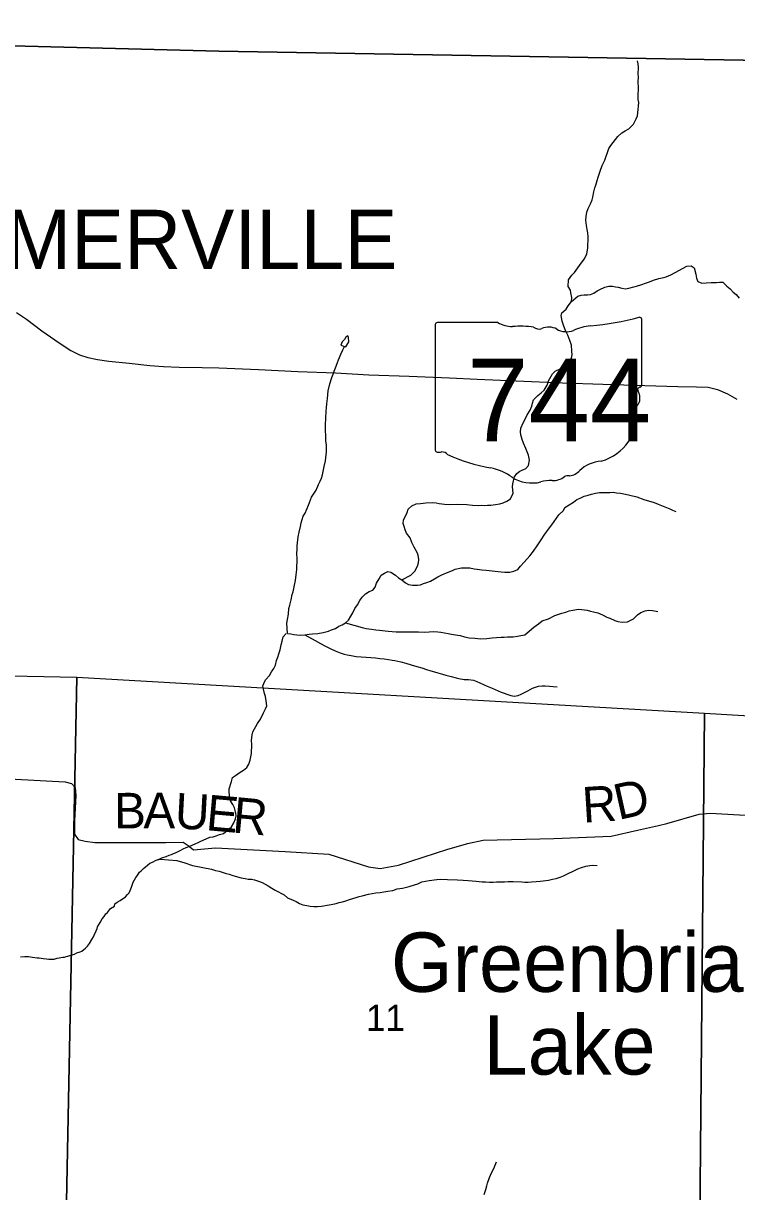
# Model space of a CAD drawing. Extents: x 1310247 to 1552180, y 377264 to 706493.
# Drawn here: x 1367792 to 1373806, y 568278 to 578123 of the extents above; entities that cross this region are included whole.
import ezdxf

# ---------------------------------------------------------------- set-up
doc = ezdxf.new("R2010")
doc.units = 0
for name, color, linetype in [('GM_X_Adjacent_County', 7, 'Continuous'), ('GM_X_Corporation_Text', 7, 'Continuous'), ('GM_X_County', 7, 'Continuous'), ('GM_X_Minor_Lake_Text', 7, 'Continuous'), ('GM_X_Minor_River', 7, 'Continuous'), ('GM_X_Section', 7, 'Continuous'), ('GM_X_Section_Text', 7, 'Continuous'), ('GM_X_State_Location', 7, 'Continuous'), ('GM_X_State_Route', 7, 'Continuous'), ('GM_X_State_Shield', 7, 'Continuous'), ('GM_X_Township', 7, 'Continuous'), ('GM_X_Township_Road', 7, 'Continuous'), ('GM_X_Township_Road_Text', 7, 'Continuous')]:
    doc.layers.add(name, color=color, linetype=linetype)

msp = doc.modelspace()

# ---------------------------------------------------------------- linework, layer by layer
at = {"layer": 'GM_X_Adjacent_County'}
msp.add_lwpolyline([(1410838.6, 590333), (1410790.1, 585032.4), (1410762.7, 583224.2), (1410744.8, 581683.9), (1410738.7, 581332.3), (1410770.3, 577291.4), (1406578.3, 577340.4), (1405430, 577353.7), (1404739, 577361.8), (1397743.4, 577484.1), (1392119, 577578.1), (1389595, 577582.7), (1386826.5, 577630.7), (1384447.6, 577631.7), (1384195.7, 577635.8), (1381561.5, 577680.9), (1381210.5, 577687), (1380531.5, 577698.6), (1378934.5, 577726), (1369441.1, 577888.2), (1366932.4, 577954.4)], dxfattribs=at)
at = {"layer": 'GM_X_County'}
msp.add_lwpolyline([(1366932.4, 577954.4), (1369441.1, 577888.2), (1378934.5, 577726), (1380531.5, 577698.6), (1381210.5, 577687), (1381561.5, 577680.9), (1384195.7, 577635.8), (1384447.6, 577631.7), (1386826.5, 577630.7), (1389595, 577582.7), (1392119, 577578.1), (1397743.4, 577484.1), (1404739, 577361.8)], dxfattribs=at)
at = {"layer": 'GM_X_Minor_River'}
for points in [[(1372553, 576323.9), (1372551.9, 576358.1), (1372546.6, 576384.4), (1372539.5, 576418.8), (1372534.7, 576463.1), (1372535.6, 576495.2), (1372542.6, 576531.2), (1372553.4, 576563.1), (1372572.4, 576600.8), (1372587.3, 576634.5), (1372592, 576658.5), (1372601.2, 576702.5), (1372610.1, 576736.4), (1372618.7, 576760.3), (1372629.7, 576798.2), (1372638.5, 576826.1), (1372655.9, 576877.9), (1372673.2, 576925.6), (1372694.4, 576971.3), (1372703.1, 576995.2), (1372716.1, 577035), (1372727, 577066.9), (1372743.7, 577092.5), (1372764.4, 577120.1), (1372803.8, 577169.3), (1372838.6, 577200.4), (1372865.1, 577215.8), (1372895.6, 577235.1), (1372934.7, 577274.2), (1372959.8, 577317.7), (1372968.5, 577343.6), (1372974, 577397.7), (1372978.7, 577425.7), (1372979.6, 577455.8), (1372976.2, 577480), (1372975.1, 577512.2), (1372976.9, 577580.5), (1372976.2, 577630.8), (1372977.3, 577671), (1372975.9, 577695.1), (1372977.5, 577751.3), (1372974.3, 577781.6), (1372971, 577807.8)], [(1370982.7, 573432.7), (1371059.8, 573472.8), (1371092.7, 573506), (1371113.9, 573549.7), (1371124.6, 573577.5), (1371127.4, 573605.6), (1371120.3, 573639.9), (1371113, 573664.2), (1371088.1, 573709.2), (1371067.2, 573747.9), (1371052.2, 573788.5), (1371023.2, 573825.5), (1371012, 573853.9), (1371002.7, 573882.3), (1370993.4, 573908.7), (1370996.2, 573936.8), (1371027.9, 574002.2), (1371036.6, 574028.1), (1371067.4, 574057.4), (1371103.9, 574074.5), (1371140, 574077.5), (1371184.2, 574082.3), (1371242.3, 574084.7), (1371272.2, 574081.9), (1371298.1, 574077.2), (1371342, 574071.9), (1371386, 574068.7), (1371448.1, 574071), (1371532.1, 574068.7), (1371577.9, 574063.4), (1371629.9, 574059.9), (1371653.9, 574061.3), (1371679.9, 574060.6), (1371704, 574061.9), (1371732, 574063.1), (1371772.2, 574068.1), (1371808.4, 574075.1), (1371836.6, 574082.4), (1371869, 574095.5), (1371899.5, 574114.8), (1371920.8, 574162.4), (1371916.3, 574216.8), (1371919, 574242.9), (1371923.7, 574268.9), (1371932.5, 574300.8), (1371953.3, 574328.4), (1371977.9, 574349.8), (1372002.2, 574361.2), (1372028.5, 574372.5), (1372051.2, 574398), (1372060.4, 574442), (1372049.5, 574484.5), (1372040.3, 574512.9), (1372029, 574539.3), (1372008.2, 574584.1), (1371997, 574616.6), (1371986, 574655.1), (1371982.7, 574679.3), (1371985.5, 574711.4), (1372006.8, 574757), (1372021.6, 574786.8), (1372040.6, 574824.4), (1372063.6, 574862), (1372078.5, 574895.7), (1372085.2, 574921.7), (1372094, 574949.6), (1372129, 574986.8), (1372157.6, 575008.1), (1372182.2, 575031.6), (1372207.4, 575075.1), (1372220.4, 575110.9), (1372251.9, 575168.3), (1372276.6, 575191.8), (1372369.8, 575235.4), (1372388.6, 575265.1), (1372413.6, 575302.5), (1372418.4, 575330.6), (1372417.2, 575360.8), (1372412.5, 575411.1), (1372399.6, 575449.7), (1372382.7, 575494.4), (1372363.8, 575535.1), (1372348.8, 575571.7), (1372333.9, 575612.3), (1372325.2, 575660.8), (1372331.8, 575684.8), (1372368.6, 575713.9), (1372385.4, 575741.6), (1372414.4, 575778.9), (1372417.3, 575813), (1372408.3, 575851.5), (1372405, 575875.7), (1372385.7, 575904.4), (1372387.2, 575960.6), (1372416.3, 576000), (1372438.9, 576023.5), (1372495.1, 576102.4), (1372524, 576137.8), (1372541.2, 576179.5), (1372550.4, 576227.5), (1372553, 576323.9)], [(1372414.4, 575778.9), (1372465.6, 575823.8), (1372495.9, 575833), (1372520, 575836.3), (1372548, 575835.6), (1372574.1, 575838.8), (1372602.4, 575850.1), (1372628.9, 575867.5), (1372653.3, 575880.9), (1372693.8, 575899.9), (1372728, 575907), (1372760.1, 575908.1), (1372783.9, 575901.4), (1372807.8, 575898.7), (1372837.6, 575889.9), (1372869.6, 575887), (1372897.7, 575892.2), (1372938, 575901.2), (1372962.2, 575908.5), (1373006.6, 575923.4), (1373036.9, 575934.6), (1373071.3, 575945.7), (1373103.6, 575958.9), (1373150, 575971.7), (1373178.2, 575978.9), (1373210.5, 575988.1), (1373250.9, 576003.1), (1373287.5, 576022.1), (1373324, 576043.2), (1373350.4, 576056.6), (1373386.9, 576075.7), (1373423.1, 576078.7), (1373448.6, 576061.9), (1373461.2, 576009.3), (1373468.3, 575974.9), (1373479.6, 575948.5), (1373511.2, 575933.5), (1373549.3, 575936.5), (1373589.4, 575939.4), (1373635.5, 575940.2), (1373661.6, 575941.4), (1373689.6, 575942.7), (1373722.7, 575907.6), (1373750.1, 575884.7), (1373777.4, 575857.8), (1373802.9, 575837), (1373828.1, 575808.2)], [(1370509.9, 575479.1), (1370499.4, 575459.3), (1370480.9, 575439.7), (1370468.2, 575411.9), (1370501, 575399.7)], [(1370501, 575399.7), (1370511.8, 575396.7), (1370534.9, 575438.3), (1370533.9, 575478.5), (1370528.1, 575488.7), (1370509.9, 575479.1)], [(1370019.9, 572981.1), (1370014.3, 573067.7), (1370019.1, 573099.7), (1370026.3, 573143.7), (1370031.6, 573191.8), (1370038.3, 573219.7), (1370049.6, 573265.6), (1370058.8, 573309.6), (1370067.4, 573333.5), (1370078.9, 573389.4), (1370085.9, 573427.4), (1370093.2, 573475.4), (1370098.5, 573521.5), (1370100.9, 573611.8), (1370097.9, 573652.1), (1370101.1, 573694.2), (1370101.8, 573720.3), (1370109.8, 573796.5), (1370118.8, 573834.4), (1370128.1, 573882.4), (1370135, 573914.4), (1370152.5, 573970.2), (1370167.2, 573995.9), (1370195, 574063.4), (1370222.8, 574129), (1370239.5, 574154.7), (1370260.4, 574188.2), (1370281.7, 574235.9), (1370294.4, 574263.7), (1370305.2, 574291.5), (1370313.9, 574319.4), (1370320.6, 574345.4), (1370327.8, 574387.4), (1370339.1, 574437.3), (1370341.8, 574461.4), (1370349.1, 574511.4), (1370347.9, 574541.6), (1370346.6, 574567.8), (1370343.6, 574606), (1370342.9, 574654.3), (1370339.7, 574682.5), (1370339.2, 574740.8), (1370346.2, 574853.2), (1370347.1, 574885.3), (1370349.9, 574915.4), (1370357.1, 574961.4), (1370362.9, 575025.6), (1370376.5, 575085.5), (1370393.9, 575139.3), (1370404.6, 575165.2), (1370413.4, 575193), (1370428.4, 575232.8), (1370439.3, 575264.7), (1370449.9, 575288.5), (1370471.3, 575340.2), (1370486.2, 575371.9), (1370501, 575399.7)], [(1370019.9, 572981.1), (1370047.9, 572978.3), (1370071.7, 572971.7), (1370097.7, 572968.9), (1370127.7, 572968.1), (1370163.8, 572971.1), (1370201.9, 572976.1), (1370230, 572977.3), (1370276.1, 572982.1), (1370320.3, 572988.9), (1370364.7, 572999.7), (1370389, 573011.1), (1370423.4, 573024.2), (1370451.9, 573043.5), (1370480.2, 573052.8), (1370508.6, 573070.1), (1370533.3, 573093.5), (1370554.2, 573127.1), (1370569, 573154.8), (1370588, 573192.5), (1370608.8, 573224), (1370629.8, 573259.6), (1370648.6, 573287.2), (1370675.3, 573314.6), (1370707.8, 573333.8), (1370738.2, 573347), (1370756.9, 573372.7), (1370769.8, 573404.4), (1370792.8, 573442), (1370809.7, 573473.7), (1370838.1, 573489), (1370864.5, 573502.3), (1370890.3, 573497.6), (1370929.7, 573472.4), (1370955.2, 573451.6), (1370982.7, 573432.7), (1371014, 573407.8), (1371039.7, 573395), (1371071.5, 573388.1), (1371115.6, 573388.9), (1371139.7, 573392.2), (1371166, 573401.5), (1371194.2, 573410.8), (1371224.5, 573422), (1371259.1, 573443.2), (1371285.6, 573458.5), (1371320, 573475.7), (1371372.7, 573498.3), (1371409.1, 573513.4), (1371433.4, 573522.8), (1371485.8, 573535.4), (1371555.7, 573533.4), (1371593.6, 573526.4), (1371617.5, 573523.7), (1371657.4, 573518.6), (1371693.4, 573515.6), (1371719.3, 573512.8), (1371743.2, 573508.2), (1371795.1, 573504.7), (1371819.1, 573502), (1371851, 573499.2), (1371893, 573498), (1371927.2, 573505.1), (1371961.7, 573520.2), (1371982.5, 573549.8), (1372013.3, 573581.1), (1372062.8, 573636), (1372091.9, 573675.4), (1372123.1, 573720.7), (1372141.8, 573746.3), (1372158.5, 573770), (1372183.6, 573809.5), (1372219, 573860.8), (1372247.9, 573896.2), (1372266.7, 573923.8), (1372306.2, 573980.9), (1372345.2, 574018.1), (1372355.9, 574041.9), (1372429.2, 574088.1), (1372457.8, 574111.4), (1372486.1, 574122.7), (1372520.6, 574137.8), (1372554.8, 574146.9), (1372583, 574154.2), (1372615.3, 574163.3), (1372649.5, 574168.4), (1372675.5, 574169.7), (1372713.6, 574170.7), (1372737.6, 574170), (1372765.6, 574171.2), (1372791.5, 574166.5), (1372827.5, 574163.5), (1372867.3, 574156.4), (1372905.1, 574147.3), (1372964.7, 574131.6), (1373022.2, 574109.9), (1373109.6, 574085.4), (1373145.2, 574072.3), (1373186.8, 574055.1), (1373214.5, 574042.3), (1373242.2, 574031.5)], [(1373242.2, 574031.5), (1373265.9, 574020.8), (1373291.6, 574008)], [(1370508.6, 573070.1), (1370647.7, 573032.1), (1370683.5, 573023), (1370727.4, 573017.8), (1370763.3, 573012.8), (1370795.2, 573007.9), (1370867.1, 573001.9), (1370934.9, 572996), (1371010.9, 572993.9), (1371063, 572994.5), (1371123, 572994.8), (1371173, 572993.4), (1371213.1, 572996.3), (1371253.2, 572997.2), (1371285.1, 572994.4), (1371313.1, 572993.6), (1371343, 572986.7), (1371374.9, 572981.8), (1371400.7, 572975.1), (1371434.6, 572970.1), (1371474.4, 572963), (1371510.2, 572954), (1371550, 572944.8), (1371597.9, 572941.5), (1371647.8, 572936.1), (1371699.9, 572938.7), (1371744.1, 572943.5), (1371780.2, 572946.5), (1371820.3, 572949.4), (1371844.3, 572950.8), (1371872.4, 572952), (1371920.4, 572952.7), (1371958.6, 572957.7), (1371986.8, 572962.9), (1372019, 572970.1), (1372096.7, 573034.2), (1372135.5, 573063.3), (1372166.2, 573088.6), (1372220.7, 573105.1), (1372273.5, 573131.8), (1372297.7, 573141.2), (1372332.1, 573152.3), (1372364.3, 573161.4), (1372394.7, 573172.7), (1372424.8, 573177.9), (1372471.1, 573186.6), (1372501, 573183.8), (1372544.9, 573178.6), (1372572.7, 573169.8), (1372598.6, 573165), (1372634.4, 573156), (1372673.9, 573138.8), (1372711.4, 573119.7), (1372737.2, 573109), (1372778.7, 573091.7), (1372804.5, 573083), (1372840.4, 573076), (1372884.5, 573080.8), (1372937.2, 573105.4), (1372970.1, 573138.7), (1372998.7, 573158), (1373035, 573171.1), (1373061.2, 573176.4), (1373097.2, 573175.4), (1373141, 573166.1)], [(1369363.5, 571265.6), (1369393.6, 571268.8), (1369417.8, 571276.2), (1369446.1, 571287.4), (1369478.4, 571296.6), (1369517.2, 571325.7), (1369547.9, 571350.9), (1369566.8, 571384.5), (1369581.8, 571420.3), (1369586.4, 571444.2), (1369583.1, 571468.4), (1369572.2, 571510.9), (1369557, 571541.5), (1369539.8, 571572.1), (1369529, 571614.6), (1369527.8, 571646.7), (1369528.5, 571670.8), (1369548.2, 571734.5), (1369555.1, 571766.5), (1369581.6, 571783.8), (1369620.4, 571812.9), (1369648.8, 571830.2), (1369675.4, 571851.5), (1369694.2, 571881.2), (1369705.1, 571913), (1369716.6, 571968.9), (1369718.7, 572045.2), (1369715.6, 572079.4), (1369720.9, 572127.5), (1369727.6, 572153.4), (1369767.4, 572222.6), (1369790.4, 572258.2), (1369815.9, 572311.7), (1369832.8, 572345.4), (1369843.5, 572371.2), (1369838.6, 572413.5), (1369833.6, 572449.8), (1369826.3, 572476.2), (1369817.2, 572512.6), (1369811.9, 572536.8), (1369822.8, 572568.7), (1369837.4, 572592.4), (1369866.4, 572627.7), (1369885.2, 572657.3), (1369903.9, 572684.9), (1369916.7, 572714.7), (1369925.8, 572752.7), (1369938.6, 572782.4), (1369947.3, 572810.3), (1369956.2, 572844.2), (1369965.4, 572886.2), (1369974.2, 572916.1), (1369983.1, 572952), (1370006.8, 572981.4)], [(1370163.8, 572971.1), (1370252.5, 572922.4), (1370295.9, 572897.1), (1370333.4, 572878), (1370378.8, 572854.7), (1370422.3, 572835.4), (1370461.9, 572818.2), (1370495.6, 572807.2), (1370523.4, 572800.4), (1370555.3, 572795.5), (1370597.2, 572788.3), (1370639, 572783.2), (1370683, 572781.9), (1370721, 572778.9), (1370760.9, 572775.8), (1370796.8, 572770.8), (1370834.8, 572767.7), (1370870.6, 572762.7), (1370900.5, 572757.8), (1370924.4, 572753.2), (1370974.2, 572741.8), (1371015.9, 572730.5), (1371061.6, 572717.2), (1371109.2, 572703.9), (1371152.9, 572690.6), (1371190.6, 572677.5), (1371228.3, 572666.4), (1371258.1, 572657.5), (1371285.9, 572648.8), (1371325.6, 572637.6), (1371353.4, 572630.8), (1371399.1, 572617.5), (1371440.9, 572608.3), (1371464.7, 572601.6), (1371508.6, 572594.4), (1371544.6, 572593.4), (1371586.5, 572588.2), (1371616.1, 572575.3), (1371639.9, 572566.6), (1371677.4, 572547.5), (1371703.2, 572536.8), (1371744.7, 572519.5), (1371768.5, 572508.8), (1371819.9, 572487.3), (1371845.7, 572478.6), (1371869.5, 572469.9), (1371903.2, 572458.9), (1371929.1, 572454.2), (1371963.2, 572459.3), (1371987.6, 572470.6), (1372022.1, 572487.8), (1372046.4, 572499.2), (1372085, 572520.2), (1372135.4, 572536.9), (1372165.6, 572540.1), (1372191.5, 572539.3), (1372227.5, 572536.3), (1372259.4, 572533.4), (1372293.4, 572532.5)], [(1368772, 570969.1), (1368786.5, 570980.7), (1368805.3, 571000.2), (1368819.8, 571011.8), (1368859.1, 571044.7), (1368881.6, 571053.9), (1368912.4, 571071), (1368936.8, 571080.2), (1368959.4, 571091.5), (1368996, 571102.3), (1369020.5, 571113.6), (1369040.8, 571118.9), (1369059.3, 571128.3), (1369073.6, 571133.9), (1369096, 571143.2), (1369120.6, 571156.4), (1369139.1, 571165.9), (1369165.6, 571177), (1369196.3, 571190.1), (1369216.7, 571197.4), (1369245.4, 571212.5), (1369259.6, 571218.1), (1369282.2, 571229.4), (1369363.5, 571265.6)], [(1368912.4, 571071), (1368946.7, 571079.5), (1369086.7, 571067.7), (1369154.4, 571049.7), (1369217.9, 571025.9), (1369378.2, 570994.1)], [(1369378.2, 570994.1), (1369412, 570985.1), (1369441.8, 570978.3), (1369477.6, 570967.2), (1369503.4, 570958.5), (1369527.2, 570951.8), (1369556.9, 570940.9), (1369628.5, 570922.9), (1369662.4, 570917.9), (1369688.2, 570911.2), (1369716.2, 570910.4), (1369742.1, 570905.7), (1369781.7, 570890.5), (1369805.5, 570881.9), (1369831.2, 570869.1), (1369856.8, 570854.3), (1369886.3, 570835.4), (1369915.9, 570818.6), (1369990.8, 570778.3), (1370020.2, 570753.4), (1370067.7, 570734), (1370091.4, 570721.3), (1370121, 570706.4), (1370148.7, 570695.6), (1370182.6, 570688.7), (1370210.5, 570683.9), (1370242.4, 570681), (1370272.4, 570680.2), (1370306.5, 570683.2), (1370370.8, 570693.5), (1370401, 570700.7), (1370429.2, 570705.9), (1370455.4, 570713.3), (1370483.6, 570718.5), (1370511.8, 570727.8), (1370542.2, 570739), (1370570.4, 570748.2), (1370598.6, 570755.5), (1370622.9, 570764.9), (1370649.1, 570770.2), (1370701.5, 570784.8), (1370731.7, 570790), (1370763.8, 570795.1), (1370799.9, 570798.1), (1370830.1, 570803.3), (1370866.3, 570810.3), (1370906.5, 570815.3), (1370942.8, 570828.3), (1370989, 570835.1), (1371045.5, 570849.6), (1371089.8, 570862.4), (1371118.1, 570871.7), (1371152.6, 570888.8), (1371212.9, 570899.2), (1371279.2, 570907.4), (1371305.3, 570910.7), (1371367.3, 570909), (1371453.3, 570906.6), (1371501.2, 570903.3), (1371541.1, 570900.2), (1371577.1, 570897.1), (1371609, 570894.2), (1371635, 570891.5), (1371658.9, 570888.9), (1371688.9, 570888), (1371720.9, 570885.1), (1371752.9, 570886.3), (1371781, 570887.5), (1371813, 570888.6), (1371849.1, 570889.6), (1371879.1, 570890.8), (1371921.2, 570891.7), (1371995.2, 570889.6), (1372021.1, 570886.9), (1372049.1, 570886.1), (1372077.2, 570887.3), (1372115.3, 570890.3), (1372149.4, 570893.4), (1372175.5, 570896.7), (1372219.7, 570903.5), (1372253.9, 570910.6), (1372284.1, 570917.8), (1372318.4, 570926.9), (1372344.8, 570940.2), (1372375.1, 570953.4), (1372440, 570983.8), (1372466.4, 570999.1), (1372498.7, 571010.3), (1372535.1, 571021.3), (1372567.2, 571026.4), (1372593.3, 571027.7), (1372629.2, 571024.7)], [(1367767.4, 570255), (1367803.8, 570259.8), (1367836, 570258.7), (1367868.1, 570253.5), (1367908.2, 570248.1), (1367924.3, 570247.6), (1367960.3, 570242.3), (1367988.4, 570239.3), (1368006.5, 570236.7), (1368032.6, 570235.8), (1368052.8, 570237.1), (1368077.3, 570246.3), (1368125.8, 570252.7), (1368140, 570254.2), (1368154.2, 570257.8), (1368168.5, 570263.3), (1368201, 570272.3), (1368223.4, 570279.5), (1368241.8, 570289), (1368270.3, 570298), (1368284.6, 570303.6), (1368301.2, 570317.1), (1368315.7, 570330.7), (1368332.4, 570346.2), (1368349.3, 570369.8), (1368368.4, 570401.3), (1368383.3, 570425), (1368387.8, 570438.9), (1368405.2, 570476.6), (1368413.8, 570494.4), (1368418.3, 570508.3), (1368431.2, 570532), (1368439.7, 570545.8), (1368456.9, 570577.4), (1368473.6, 570595), (1368488.5, 570618.6), (1368502.9, 570630.2), (1368528.2, 570663.5), (1368561.2, 570684.5), (1368563.8, 570702.6), (1368584.4, 570715.9), (1368609, 570731.2), (1368654.3, 570761.8), (1368671.1, 570781.4), (1368683.7, 570797.1), (1368692.4, 570814.9), (1368703.4, 570842.7), (1368718.9, 570884.4), (1368729.6, 570904.2), (1368740.4, 570925.9), (1368752.9, 570939.6), (1368772, 570969.1)], [(1371678.2, 568254), (1371691.3, 568295.8), (1371700.1, 568325.7), (1371704.7, 568349.6), (1371722, 568397.3), (1371739.1, 568437), (1371758.1, 568472.6), (1371768.8, 568500.4), (1371781.7, 568530.2)]]:
    msp.add_lwpolyline(points, dxfattribs=at)
at = {"layer": 'GM_X_Section'}
for points in [[(1368242.2, 572613.9), (1368136.9, 567195.8), (1362835.1, 567316.3), (1362952.1, 572720.2)], [(1368242.2, 572613.9), (1373534.4, 572308.6), (1373487.6, 567111.2), (1368136.9, 567195.8)], [(1373534.4, 572308.6), (1378875.6, 571992.5), (1378831.6, 567007.1), (1373487.6, 567111.2)]]:
    msp.add_lwpolyline(points, close=True, dxfattribs=at)
at = {"layer": 'GM_X_State_Route'}
msp.add_lwpolyline([(1367733.3, 575685.1), (1367819.3, 575630.3), (1367947.9, 575532.9), (1368092.8, 575430.6), (1368192.9, 575365), (1368266.8, 575328.3), (1368334.6, 575305.9), (1368418.3, 575290), (1368514, 575275.2), (1368685.3, 575259.9), (1368857.6, 575239.7), (1368972.5, 575230.4), (1369107.1, 575225.5), (1369300.2, 575223.8), (1369441.3, 575219.5), (1369773.4, 575205.8), (1370107.2, 575189.2), (1370425, 575178.1), (1370705.6, 575160.9), (1371044.7, 575150.5), (1371385.5, 575134.6), (1371618.6, 575125.4), (1371945.7, 575111.1), (1372337.9, 575093.1), (1372677.1, 575083.2), (1373031.6, 575070.6), (1373308.4, 575062.4), (1373466.5, 575059.2), (1373564.6, 575056.3), (1373643.7, 575038.4), (1373729.6, 575001.7), (1373807.3, 574954.7)], dxfattribs=at)
at = {"layer": 'GM_X_State_Shield'}
for p, q in [((1371265.3, 575584), (1371265.3, 574527.3)), ((1371792.1, 575602.2), (1371282.4, 575602.2)), ((1373005.5, 575075.6), (1373005.5, 575628.3)), ((1373005.3, 575075.7), (1373005.5, 575075.6))]:
    msp.add_line(p, q, dxfattribs=at)
for centre, major_axis, start_param, end_param in [((1372385.6, 577042.7), (1845.5, 0), 4.814394, 5.042369), ((1372986.2, 575630.6), (19.4, 0), 6.141152, 7.989035), ((1371285.2, 575586.2), (20.2, 0), 1.712693, 3.28349), ((1371913.4, 575724.8), (195.5, 0), 4.042523, 4.731795), ((1371978.3, 575008.9), (702, 0), 1.404758, 1.657858), ((1372137.6, 575591.7), (56.4, 0), 3.836095, 5.185415), ((1372220.4, 575469.6), (117.3, 0), 0.950623, 2.079405), ((1372371.8, 575637.1), (141.1, 0), 4.081561, 5.145723), ((1372621, 575279.4), (371.3, 0), 1.699011, 2.107814), ((1373001, 575035), (30, 0), 1.883978, 3.671073), ((1372984.8, 575073.5), (20.7, 0), 5.05454, 6.418171), ((1372810.3, 574965.1), (180, 0), 5.934695, 6.695948), ((1373074.9, 574844.3), (130.9, 0), 2.387724, 3.262537), ((1372489, 574774), (461.6, 0), 5.101752, 6.440018), ((1371285.4, 574525), (20.3, 0), 3.00124, 4.508301), ((1371288.5, 574633.1), (155.2, 0), 4.665946, 4.897461), ((1371320.3, 574466.4), (56, 0), 0.519207, 1.627899), ((1372026.9, 575415.7), (1332.7, 0), 4.195997, 4.488961), ((1371629.5, 574052.6), (417, 0), 0.823519, 1.323587), ((1372683.6, 574230.7), (252.8, 0), 1.647645, 2.488434), ((1372080.5, 574461.1), (264.6, 0), 4.026481, 4.996735), ((1372233.4, 574095.8), (217.4, 0), 1.495662, 1.94098), ((1372252.7, 574382), (141, 0), 4.691044, 5.507374), ((1372380.3, 574279.7), (39.7, 0), 1.147584, 2.315152), ((1372363.3, 574424.9), (149.1, 0), 4.937069, 5.64225)]:
    msp.add_ellipse(centre, major_axis=major_axis, ratio=0.8, start_param=start_param, end_param=end_param, dxfattribs=at)
at = {"layer": 'GM_X_Township'}
msp.add_lwpolyline([(1366932.4, 577954.4), (1369441.1, 577888.2), (1378934.5, 577726), (1378895.8, 573924.1), (1378825.1, 566976)], dxfattribs=at)
at = {"layer": 'GM_X_Township_Road'}
for points in [[(1367205.4, 571781.1), (1367983.8, 571738.3), (1368143.9, 571730), (1368199.1, 571716.2), (1368228.1, 571683.1), (1368233.8, 571615.9), (1368223.4, 571402.8), (1368222.6, 571290), (1368254.4, 571245.6), (1368313.7, 571231.8), (1368395.1, 571220.7), (1368992.7, 571220.7), (1369140.4, 571222.1), (1369181.8, 571194.5), (1369227.4, 571157.2), (1369410.9, 571173.8), (1370000.3, 571144.8), (1370367.4, 571122.7), (1370701.4, 571013.7), (1370800.8, 570999.9), (1370954, 571028.9), (1371370.8, 571162.7), (1371520.8, 571206.1)], [(1373148, 571364.5), (1373217.5, 571380.8), (1373489.4, 571458.6), (1373581.9, 571467.8), (1374967.3, 571388.7), (1375091, 571373.1), (1375381.2, 571369), (1375762.8, 571331.7)], [(1371520.8, 571206.1), (1371537.8, 571211.1), (1371668.9, 571240), (1372263.8, 571252.5), (1372746.9, 571274.5), (1372970.4, 571322.8), (1373148, 571364.5)]]:
    msp.add_lwpolyline(points, dxfattribs=at)

# ---------------------------------------------------------------- texts
at = {"layer": 'GM_X_Corporation_Text'}
msp.add_text('SOMERVILLE', height=500, rotation=0.00001, dxfattribs=at).set_placement((1366672, 576051.6))
at = {"layer": 'GM_X_Minor_Lake_Text'}
for s, rotation, p in [('Greenbriar', 0.00335, (1370891.5, 569961.1)), ('Lake', 0.00275, (1371672.3, 569264))]:
    msp.add_text(s, height=499.98, rotation=rotation, dxfattribs=at).set_placement(p)
at = {"layer": 'GM_X_Section_Text'}
msp.add_text('11', height=221, rotation=0.00001, dxfattribs=at).set_placement((1370680.4, 569631.5))
at = {"layer": 'GM_X_State_Location'}
for s in ['s', 'r']:
    msp.add_text(s, height=1, dxfattribs=at).set_placement((1372115.8, 574985.4))
msp.add_text('744', height=1, rotation=0.00001, dxfattribs=at).set_placement((1371762.8, 574912.7))
at = {"layer": 'GM_X_State_Shield'}
msp.add_text('744', height=696.1, dxfattribs=at).set_placement((1371533.1, 574601.8))
at = {"layer": 'GM_X_Township_Road_Text'}
for s, rotation, p in [('D', 12.59545, (1372808.8, 571408.6)), ('B', 0.43323, (1368558.7, 571337.7)), ('A', 359.80693, (1368804.3, 571339.6)), ('U', 356.94227, (1369064.3, 571338.8)), ('E', 354.89336, (1369325.1, 571324.9)), ('R', 3.57743, (1372512.7, 571386.1)), ('R', 354.74311, (1369548.4, 571305))]:
    msp.add_text(s, height=300, rotation=rotation, dxfattribs=at).set_placement(p)

doc.saveas('drawing.dxf')
